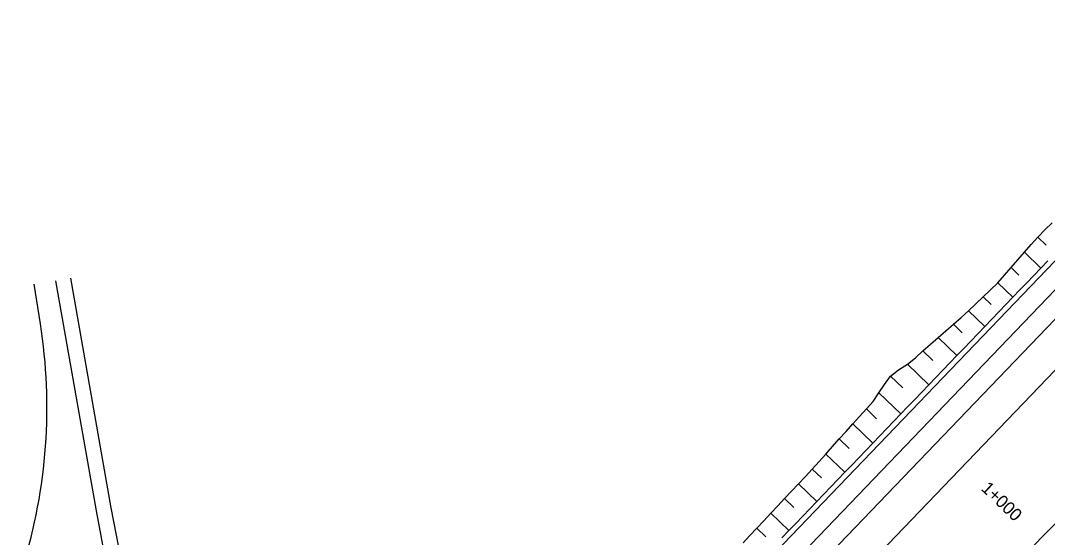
# Model space of a CAD drawing. Extents: x 6503541 to 6503743, y 5888004 to 5888145.
# Drawn here: x 6503695.161 to 6503697.598, y 5888105.397 to 5888106.625 of the extents above; entities that cross this region are included whole.
import ezdxf

# ---------------------------------------------------------------- set-up
doc = ezdxf.new("R2010")
doc.units = 0
doc.layers.add('12', color=7, linetype='Continuous')

msp = doc.modelspace()

# ---------------------------------------------------------------- linework, layer by layer
at = {"layer": '12'}
for p, q in [((6503695.783, 5888104.1441), (6503698.1629, 5888106.6248)), ((6503695.0784, 5888103.3403), (6503698.1975, 5888106.5915)), ((6503695.113, 5888103.3071), (6503698.2321, 5888106.5583)), ((6503695.1737, 5888103.2489), (6503698.2928, 5888106.5002)), ((6503695.3406, 5888105.4608), (6503695.2446, 5888106.0066)), ((6503695.3759, 5888105.4676), (6503695.28, 5888106.0128)), ((6503695.2079, 5888105.9048), (6503695.1932, 5888105.9989)), ((6503695.5973, 5888104.3177), (6503695.3759, 5888105.4676)), ((6503695.419, 5888105.0535), (6503695.3406, 5888105.4608)), ((6503696.2363, 5888103.9925), (6503697.5838, 5888105.3971))]:
    msp.add_line(p, q, dxfattribs=at)
for points in [[(6503696.8753, 5888105.3847), (6503696.8918, 5888105.402), (6503696.9084, 5888105.4194), (6503696.925, 5888105.4367), (6503696.941, 5888105.4546), (6503696.9575, 5888105.4721), (6503696.974, 5888105.4895), (6503696.9906, 5888105.5068), (6503697.007, 5888105.5244), (6503697.0232, 5888105.5421), (6503697.0394, 5888105.5597), (6503697.0557, 5888105.5774), (6503697.0719, 5888105.5951), (6503697.0879, 5888105.6131), (6503697.1038, 5888105.6311), (6503697.1197, 5888105.6491), (6503697.1356, 5888105.667), (6503697.1518, 5888105.6848), (6503697.1681, 5888105.7024), (6503697.1841, 5888105.7203), (6503697.1977, 5888105.7405), (6503697.2114, 5888105.7606), (6503697.2255, 5888105.7803), (6503697.2446, 5888105.7953), (6503697.2655, 5888105.8086), (6503697.2844, 5888105.8236), (6503697.3019, 5888105.8401), (6503697.3198, 5888105.8562), (6503697.338, 5888105.8719), (6503697.3563, 5888105.8877), (6503697.3746, 5888105.9034), (6503697.3928, 5888105.9192), (6503697.4104, 5888105.9356), (6503697.4279, 5888105.952), (6503697.4454, 5888105.9685), (6503697.4629, 5888105.9849), (6503697.4797, 5888106.0021), (6503697.4955, 5888106.0202), (6503697.5113, 5888106.0383), (6503697.5272, 5888106.0564), (6503697.543, 5888106.0744), (6503697.5588, 5888106.0925), (6503697.5746, 5888106.1106), (6503697.5912, 5888106.1279), (6503697.6087, 5888106.1445)], [(6503697.5746, 5888106.1106), (6503697.595, 5888106.091)], [(6503696.9674, 5888105.396), (6503696.984, 5888105.4134), (6503697.0007, 5888105.4307), (6503697.0173, 5888105.448), (6503697.0339, 5888105.4653), (6503697.0505, 5888105.4826), (6503697.0671, 5888105.4999), (6503697.0837, 5888105.5173), (6503697.1003, 5888105.5346), (6503697.117, 5888105.5519), (6503697.1336, 5888105.5692), (6503697.1502, 5888105.5865), (6503697.1668, 5888105.6039), (6503697.1834, 5888105.6212), (6503697.2, 5888105.6385), (6503697.2167, 5888105.6558), (6503697.2333, 5888105.6731), (6503697.2499, 5888105.6905), (6503697.2665, 5888105.7078), (6503697.2831, 5888105.7251), (6503697.2997, 5888105.7424), (6503697.3163, 5888105.7597), (6503697.333, 5888105.777), (6503697.3496, 5888105.7944), (6503697.3662, 5888105.8117), (6503697.3828, 5888105.829), (6503697.3994, 5888105.8463), (6503697.416, 5888105.8636), (6503697.4326, 5888105.881), (6503697.4493, 5888105.8983), (6503697.4659, 5888105.9156), (6503697.4825, 5888105.9329), (6503697.4991, 5888105.9502), (6503697.5157, 5888105.9676), (6503697.5323, 5888105.9849), (6503697.549, 5888106.0022), (6503697.5656, 5888106.0195), (6503697.5822, 5888106.0368), (6503697.5988, 5888106.0541)], [(6503697.543, 5888106.0744), (6503697.5822, 5888106.0368)], [(6503697.5113, 5888106.0383), (6503697.5301, 5888106.0202)], [(6503697.4797, 5888106.0021), (6503697.5157, 5888105.9676)], [(6503697.4454, 5888105.9685), (6503697.464, 5888105.9507)], [(6503697.4104, 5888105.9356), (6503697.4493, 5888105.8983)], [(6503697.3746, 5888105.9034), (6503697.3953, 5888105.8835)], [(6503697.338, 5888105.8719), (6503697.3828, 5888105.829)], [(6503697.3019, 5888105.8401), (6503697.3257, 5888105.8172)], [(6503697.2655, 5888105.8086), (6503697.3163, 5888105.7597)], [(6503697.2255, 5888105.7803), (6503697.2543, 5888105.7527)], [(6503697.1977, 5888105.7405), (6503697.2499, 5888105.6905)], [(6503697.1681, 5888105.7024), (6503697.1924, 5888105.6791)], [(6503697.1356, 5888105.667), (6503697.1834, 5888105.6212)], [(6503697.1038, 5888105.6311), (6503697.127, 5888105.6088)], [(6503697.0719, 5888105.5951), (6503697.117, 5888105.5519)], [(6503697.0394, 5888105.5597), (6503697.0616, 5888105.5385)], [(6503697.007, 5888105.5244), (6503697.0505, 5888105.4826)], [(6503696.974, 5888105.4895), (6503696.9957, 5888105.4687)], [(6503696.941, 5888105.4546), (6503696.984, 5888105.4134)], [(6503696.9084, 5888105.4194), (6503696.9296, 5888105.399)]]:
    msp.add_lwpolyline(points, dxfattribs=at)
for centre, radius, start, end in [((6503693.9369, 5888105.7062), 1.2864, 342.8677, 8.8816), ((6503698.8827, 5888104.151), 1.8, 130.4775, 136.1881)]:
    msp.add_arc(centre, radius, start, end, dxfattribs=at)

# ---------------------------------------------------------------- texts
msp.add_text('1+000', height=0.03, rotation=316.1881, dxfattribs=at).set_placement((6503697.4385, 5888105.5112))

doc.saveas('drawing.dxf')
